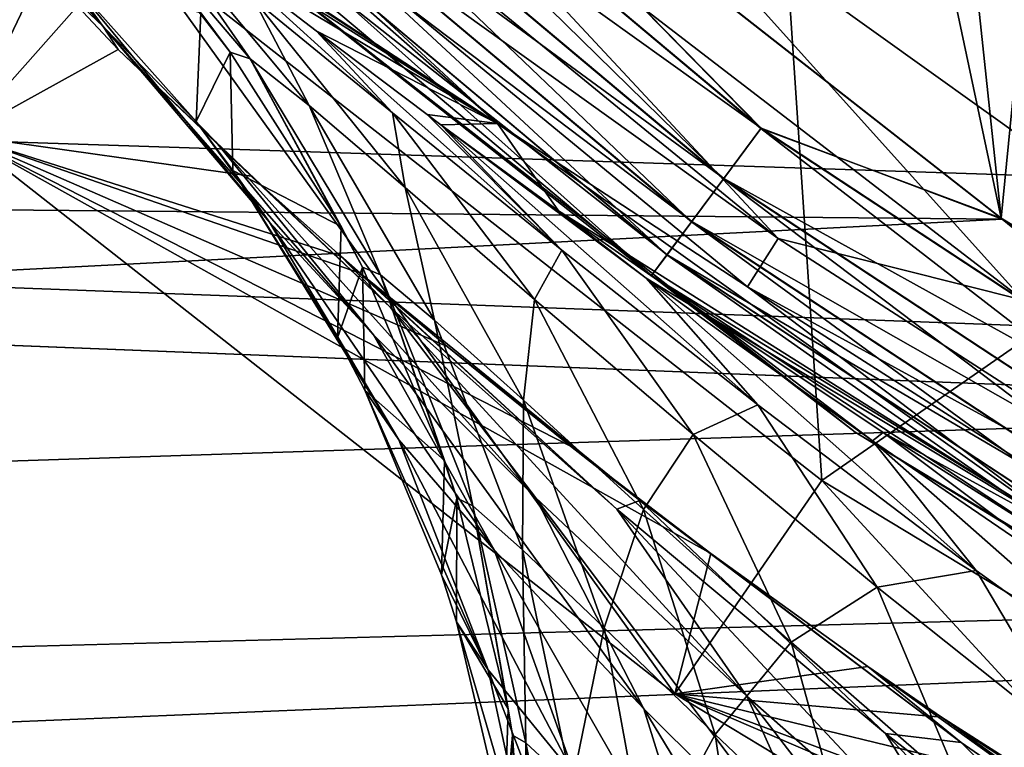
# Model space of a CAD drawing. Header units: millimetres. Extents: x -100 to 100, y -64 to 136.
# Tile 406 of 530: x -9.48 to -7.58, y 55.99 to 57.4. Entities that reach past the tile are written whole.
import ezdxf

# ---------------------------------------------------------------- set-up
doc = ezdxf.new("R2010")
doc.units = ezdxf.units.MM
doc.header["$LTSCALE"] = 159.143519
for name, color, linetype in [('22', 7, 'CONTINUOUS'), ('227', 7, 'CONTINUOUS'), ('228', 7, 'CONTINUOUS'), ('229', 7, 'CONTINUOUS'), ('255', 7, 'CONTINUOUS'), ('270', 7, 'CONTINUOUS'), ('274', 7, 'CONTINUOUS'), ('275', 7, 'CONTINUOUS'), ('375', 7, 'CONTINUOUS'), ('379', 7, 'CONTINUOUS'), ('382', 7, 'CONTINUOUS'), ('384', 7, 'CONTINUOUS'), ('397', 7, 'CONTINUOUS'), ('407', 7, 'CONTINUOUS'), ('412', 7, 'CONTINUOUS'), ('437', 7, 'CONTINUOUS'), ('6', 7, 'CONTINUOUS')]:
    doc.layers.add(name, color=color, linetype=linetype)

msp = doc.modelspace()

# ---------------------------------------------------------------- linework, layer by layer
at = {"layer": '22', "color": 7, "linetype": 'CONTINUOUS', "true_color": 0x8c979c}
for points in [[(-8.5581, 57.1974, -15.1345), (-9.6144, 58.1258, -15.1345), (-9.3536, 57.9342, -15.5048), (-8.5581, 57.1974, -15.1345)], [(-9.2152, 57.9562, -15.8635), (-8.0162, 56.9755, -15.8635), (-9.3536, 57.9342, -15.5048), (-9.2152, 57.9562, -15.8635)], [(-9.2152, 57.9562, -15.8635), (-8.8195, 57.8376, -16.1953), (-8.0162, 56.9755, -15.8635), (-9.2152, 57.9562, -15.8635)], [(-8.5581, 57.1974, -15.1345), (-9.3536, 57.9342, -15.5048), (-8.0751, 56.8824, -15.5048), (-8.5581, 57.1974, -15.1345)], [(-9.3536, 57.9342, -15.5048), (-8.0162, 56.9755, -15.8635), (-8.0751, 56.8824, -15.5048), (-9.3536, 57.9342, -15.5048)], [(-8.8195, 57.8376, -16.1953), (-8.3306, 57.7327, -16.4886), (-7.5425, 56.8569, -16.1953), (-8.8195, 57.8376, -16.1953)], [(-8.8195, 57.8376, -16.1953), (-7.5425, 56.8569, -16.1953), (-8.0162, 56.9755, -15.8635), (-8.8195, 57.8376, -16.1953)], [(-8.3306, 57.7327, -16.4886), (-7.022, 56.7969, -16.4886), (-7.5425, 56.8569, -16.1953), (-8.3306, 57.7327, -16.4886)], [(-7.022, 56.7969, -16.4886), (-8.3306, 57.7327, -16.4886), (-7.7847, 57.667, -16.7331), (-7.022, 56.7969, -16.4886)], [(-6.4939, 56.8107, -16.7331), (-7.022, 56.7969, -16.4886), (-7.7847, 57.667, -16.7331), (-6.4939, 56.8107, -16.7331)], [(-6.4939, 56.8107, -16.7331), (-7.7847, 57.667, -16.7331), (-7.093, 57.5716, -16.9201), (-6.4939, 56.8107, -16.7331)], [(-7.4127, 56.3815, -15.1345), (-8.5581, 57.1974, -15.1345), (-8.0751, 56.8824, -15.5048), (-7.4127, 56.3815, -15.1345)], [(-8.0162, 56.9755, -15.8635), (-6.7137, 56.1372, -15.8635), (-8.0751, 56.8824, -15.5048), (-8.0162, 56.9755, -15.8635)], [(-8.0162, 56.9755, -15.8635), (-7.5425, 56.8569, -16.1953), (-6.7137, 56.1372, -15.8635), (-8.0162, 56.9755, -15.8635)], [(-7.4127, 56.3815, -15.1345), (-8.0751, 56.8824, -15.5048), (-6.6795, 55.9919, -15.5048), (-7.4127, 56.3815, -15.1345)], [(-8.0751, 56.8824, -15.5048), (-6.7137, 56.1372, -15.8635), (-6.6795, 55.9919, -15.5048), (-8.0751, 56.8824, -15.5048)]]:
    msp.add_3dface(points, dxfattribs=at)
at = {"layer": '227', "color": 7, "linetype": 'CONTINUOUS', "true_color": 0x8c979c}
for points in [[(-9.4367, 57.4967, 4.7002), (-9.4792, 57.5686, 3.5512), (-9.3194, 57.3849, 4.7391), (-9.4367, 57.4967, 4.7002)], [(-9.3194, 57.3849, 4.7391), (-9.4792, 57.5686, 3.5512), (-9.3947, 57.4881, 3.5494), (-9.3194, 57.3849, 4.7391)], [(-9.2905, 57.3405, 5.8777), (-9.4367, 57.4967, 4.7002), (-9.3194, 57.3849, 4.7391), (-9.2905, 57.3405, 5.8777)], [(-9.3194, 57.3849, 4.7391), (-9.3947, 57.4881, 3.5494), (-8.9984, 57.0072, 4.6605), (-9.3194, 57.3849, 4.7391)], [(-9.3947, 57.4881, 3.5494), (-9.1399, 57.2014, 3.5428), (-8.9984, 57.0072, 4.6605), (-9.3947, 57.4881, 3.5494)], [(-9.1021, 57.1625, 5.8786), (-9.2905, 57.3405, 5.8777), (-9.3194, 57.3849, 4.7391), (-9.1021, 57.1625, 5.8786)], [(-9.1021, 57.1625, 5.8786), (-9.3194, 57.3849, 4.7391), (-8.7977, 56.7898, 5.7361), (-9.1021, 57.1625, 5.8786)], [(-8.7977, 56.7898, 5.7361), (-9.3194, 57.3849, 4.7391), (-8.9984, 57.0072, 4.6605), (-8.7977, 56.7898, 5.7361)], [(-9.0339, 57.0957, 7.0734), (-9.2905, 57.3405, 5.8777), (-9.1021, 57.1625, 5.8786), (-9.0339, 57.0957, 7.0734)], [(-8.9984, 57.0072, 4.6605), (-9.1399, 57.2014, 3.5428), (-9.0689, 57.1066, 3.5406), (-8.9984, 57.0072, 4.6605)], [(-8.7648, 56.8424, 6.9394), (-9.0339, 57.0957, 7.0734), (-9.1021, 57.1625, 5.8786), (-8.7648, 56.8424, 6.9394)], [(-8.7648, 56.8424, 6.9394), (-9.1021, 57.1625, 5.8786), (-8.4845, 56.4758, 6.7422), (-8.7648, 56.8424, 6.9394)], [(-8.4845, 56.4758, 6.7422), (-9.1021, 57.1625, 5.8786), (-8.7977, 56.7898, 5.7361), (-8.4845, 56.4758, 6.7422)], [(-8.9984, 57.0072, 4.6605), (-9.0689, 57.1066, 3.5406), (-8.7487, 56.5867, 4.5844), (-8.9984, 57.0072, 4.6605)], [(-9.0689, 57.1066, 3.5406), (-8.8667, 56.7839, 3.5332), (-8.7487, 56.5867, 4.5844), (-9.0689, 57.1066, 3.5406)], [(-8.8606, 56.9413, 7.674), (-9.0339, 57.0957, 7.0734), (-8.7648, 56.8424, 6.9394), (-8.8606, 56.9413, 7.674)], [(-8.7977, 56.7898, 5.7361), (-8.9984, 57.0072, 4.6605), (-8.5646, 56.3749, 5.6001), (-8.7977, 56.7898, 5.7361)], [(-8.5646, 56.3749, 5.6001), (-8.9984, 57.0072, 4.6605), (-8.7487, 56.5867, 4.5844), (-8.5646, 56.3749, 5.6001)], [(-8.823, 56.9087, 7.7916), (-8.8606, 56.9413, 7.674), (-8.3278, 56.453, 7.9077), (-8.823, 56.9087, 7.7916)], [(-8.3278, 56.453, 7.9077), (-8.8606, 56.9413, 7.674), (-8.7648, 56.8424, 6.9394), (-8.3278, 56.453, 7.9077)], [(-8.6552, 56.7669, 8.2742), (-8.823, 56.9087, 7.7916), (-8.2829, 56.4701, 8.7746), (-8.6552, 56.7669, 8.2742)], [(-8.2829, 56.4701, 8.7746), (-8.823, 56.9087, 7.7916), (-8.3278, 56.453, 7.9077), (-8.2829, 56.4701, 8.7746)], [(-8.3278, 56.453, 7.9077), (-8.7648, 56.8424, 6.9394), (-8.0766, 56.092, 7.6659), (-8.3278, 56.453, 7.9077)], [(-8.0766, 56.092, 7.6659), (-8.7648, 56.8424, 6.9394), (-8.4845, 56.4758, 6.7422), (-8.0766, 56.092, 7.6659)], [(-8.7487, 56.5867, 4.5844), (-8.8667, 56.7839, 3.5332), (-8.8144, 56.6827, 3.5308), (-8.7487, 56.5867, 4.5844)], [(-8.4845, 56.4758, 6.7422), (-8.7977, 56.7898, 5.7361), (-8.2753, 56.0676, 6.5559), (-8.4845, 56.4758, 6.7422)], [(-8.2753, 56.0676, 6.5559), (-8.7977, 56.7898, 5.7361), (-8.5646, 56.3749, 5.6001), (-8.2753, 56.0676, 6.5559)], [(-8.4171, 56.5747, 8.8703), (-8.6552, 56.7669, 8.2742), (-8.2829, 56.4701, 8.7746), (-8.4171, 56.5747, 8.8703)], [(-8.7487, 56.5867, 4.5844), (-8.8144, 56.6827, 3.5308), (-8.5759, 56.1427, 4.5136), (-8.7487, 56.5867, 4.5844)], [(-8.8144, 56.6827, 3.5308), (-8.6664, 56.3266, 3.5226), (-8.5759, 56.1427, 4.5136), (-8.8144, 56.6827, 3.5308)], [(-8.5646, 56.3749, 5.6001), (-8.7487, 56.5867, 4.5844), (-8.4078, 55.9368, 5.4755), (-8.5646, 56.3749, 5.6001)], [(-8.4078, 55.9368, 5.4755), (-8.7487, 56.5867, 4.5844), (-8.5759, 56.1427, 4.5136), (-8.4078, 55.9368, 5.4755)], [(-8.1461, 56.3677, 9.4584), (-8.4171, 56.5747, 8.8703), (-8.2829, 56.4701, 8.7746), (-8.1461, 56.3677, 9.4584)], [(-8.0766, 56.092, 7.6659), (-8.4845, 56.4758, 6.7422), (-7.8958, 55.6902, 7.4404), (-8.0766, 56.092, 7.6659)], [(-7.8958, 55.6902, 7.4404), (-8.4845, 56.4758, 6.7422), (-8.2753, 56.0676, 6.5559), (-7.8958, 55.6902, 7.4404)], [(-7.8088, 56.0202, 8.7822), (-8.2829, 56.4701, 8.7746), (-8.3278, 56.453, 7.9077), (-7.8088, 56.0202, 8.7822)], [(-8.1461, 56.3677, 9.4584), (-8.2829, 56.4701, 8.7746), (-7.6627, 56.0025, 9.6488), (-8.1461, 56.3677, 9.4584)], [(-7.6627, 56.0025, 9.6488), (-8.2829, 56.4701, 8.7746), (-7.8088, 56.0202, 8.7822), (-7.6627, 56.0025, 9.6488)], [(-7.8088, 56.0202, 8.7822), (-8.3278, 56.453, 7.9077), (-7.5892, 55.6636, 8.5057), (-7.8088, 56.0202, 8.7822)], [(-7.5892, 55.6636, 8.5057), (-8.3278, 56.453, 7.9077), (-8.0766, 56.092, 7.6659), (-7.5892, 55.6636, 8.5057)], [(-8.2753, 56.0676, 6.5559), (-8.5646, 56.3749, 5.6001), (-8.1414, 55.6367, 6.3874), (-8.2753, 56.0676, 6.5559)], [(-8.1414, 55.6367, 6.3874), (-8.5646, 56.3749, 5.6001), (-8.4078, 55.9368, 5.4755), (-8.1414, 55.6367, 6.3874)], [(-7.843, 56.1495, 10.0339), (-8.1461, 56.3677, 9.4584), (-7.6627, 56.0025, 9.6488), (-7.843, 56.1495, 10.0339)], [(-8.5759, 56.1427, 4.5136), (-8.6664, 56.3266, 3.5226), (-8.6369, 56.2355, 3.5205), (-8.5759, 56.1427, 4.5136)], [(-8.4792, 55.6942, 4.4504), (-8.5759, 56.1427, 4.5136), (-8.6369, 56.2355, 3.5205), (-8.4792, 55.6942, 4.4504)], [(-8.4792, 55.6942, 4.4504), (-8.6369, 56.2355, 3.5205), (-8.5448, 55.8421, 3.5115), (-8.4792, 55.6942, 4.4504)], [(-7.701, 56.0517, 10.2797), (-7.843, 56.1495, 10.0339), (-6.9752, 55.5264, 10.4216), (-7.701, 56.0517, 10.2797)], [(-7.843, 56.1495, 10.0339), (-7.6627, 56.0025, 9.6488), (-6.9752, 55.5264, 10.4216), (-7.843, 56.1495, 10.0339)], [(-8.4792, 55.6942, 4.4504), (-8.3261, 55.4944, 5.366), (-8.5759, 56.1427, 4.5136), (-8.4792, 55.6942, 4.4504)], [(-8.3261, 55.4944, 5.366), (-8.4078, 55.9368, 5.4755), (-8.5759, 56.1427, 4.5136), (-8.3261, 55.4944, 5.366)], [(-7.5892, 55.6636, 8.5057), (-8.0766, 56.092, 7.6659), (-7.4388, 55.2666, 8.2511), (-7.5892, 55.6636, 8.5057)], [(-7.4388, 55.2666, 8.2511), (-8.0766, 56.092, 7.6659), (-7.8958, 55.6902, 7.4404), (-7.4388, 55.2666, 8.2511)], [(-7.8958, 55.6902, 7.4404), (-8.2753, 56.0676, 6.5559), (-7.7885, 55.266, 7.2391), (-7.8958, 55.6902, 7.4404)], [(-7.7885, 55.266, 7.2391), (-8.2753, 56.0676, 6.5559), (-8.1414, 55.6367, 6.3874), (-7.7885, 55.266, 7.2391)], [(-7.511, 55.9252, 10.5885), (-7.701, 56.0517, 10.2797), (-6.988, 55.597, 11.014), (-7.511, 55.9252, 10.5885)], [(-7.701, 56.0517, 10.2797), (-6.9752, 55.5264, 10.4216), (-6.988, 55.597, 11.014), (-7.701, 56.0517, 10.2797)], [(-7.2208, 55.5653, 9.566), (-7.6627, 56.0025, 9.6488), (-7.8088, 56.0202, 8.7822), (-7.2208, 55.5653, 9.566)], [(-7.2208, 55.5653, 9.566), (-7.8088, 56.0202, 8.7822), (-7.0337, 55.2112, 9.2635), (-7.2208, 55.5653, 9.566)], [(-7.0337, 55.2112, 9.2635), (-7.8088, 56.0202, 8.7822), (-7.5892, 55.6636, 8.5057), (-7.0337, 55.2112, 9.2635)], [(-6.9752, 55.5264, 10.4216), (-7.6627, 56.0025, 9.6488), (-7.2208, 55.5653, 9.566), (-6.9752, 55.5264, 10.4216)]]:
    msp.add_3dface(points, dxfattribs=at)
at = {"layer": '228', "color": 7, "linetype": 'CONTINUOUS', "true_color": 0x8c979c}
for points in [[(-9.1399, 57.2014, 3.5428), (-9.3947, 57.4881, 3.5494), (-9.1312, 57.4111, -6.4574), (-9.1399, 57.2014, 3.5428)], [(-9.0741, 57.3356, -6.4591), (-9.1399, 57.2014, 3.5428), (-9.1312, 57.4111, -6.4574), (-9.0741, 57.3356, -6.4591)], [(-9.0689, 57.1066, 3.5406), (-9.1399, 57.2014, 3.5428), (-9.0741, 57.3356, -6.4591), (-9.0689, 57.1066, 3.5406)], [(-8.8602, 56.9986, -6.467), (-9.0689, 57.1066, 3.5406), (-9.0741, 57.3356, -6.4591), (-8.8602, 56.9986, -6.467)], [(-8.8667, 56.7839, 3.5332), (-9.0689, 57.1066, 3.5406), (-8.8602, 56.9986, -6.467), (-8.8667, 56.7839, 3.5332)], [(-8.8189, 56.92, -6.4688), (-8.8667, 56.7839, 3.5332), (-8.8602, 56.9986, -6.467), (-8.8189, 56.92, -6.4688)], [(-8.8144, 56.6827, 3.5308), (-8.8667, 56.7839, 3.5332), (-8.8189, 56.92, -6.4688), (-8.8144, 56.6827, 3.5308)], [(-8.6604, 56.5468, -6.4775), (-8.8144, 56.6827, 3.5308), (-8.8189, 56.92, -6.4688), (-8.6604, 56.5468, -6.4775)], [(-8.6664, 56.3266, 3.5226), (-8.8144, 56.6827, 3.5308), (-8.6604, 56.5468, -6.4775), (-8.6664, 56.3266, 3.5226)], [(-8.6363, 56.4743, -6.4791), (-8.6664, 56.3266, 3.5226), (-8.6604, 56.5468, -6.4775), (-8.6363, 56.4743, -6.4791)], [(-8.6369, 56.2355, 3.5205), (-8.6664, 56.3266, 3.5226), (-8.6363, 56.4743, -6.4791), (-8.6369, 56.2355, 3.5205)], [(-8.5375, 56.068, -6.4886), (-8.6369, 56.2355, 3.5205), (-8.6363, 56.4743, -6.4791), (-8.5375, 56.068, -6.4886)], [(-8.5448, 55.8421, 3.5115), (-8.6369, 56.2355, 3.5205), (-8.5375, 56.068, -6.4886), (-8.5448, 55.8421, 3.5115)], [(-8.5292, 56.0167, -6.4898), (-8.5448, 55.8421, 3.5115), (-8.5375, 56.068, -6.4886), (-8.5292, 56.0167, -6.4898)], [(-8.5358, 55.7838, 3.5101), (-8.5448, 55.8421, 3.5115), (-8.5292, 56.0167, -6.4898), (-8.5358, 55.7838, 3.5101)], [(-8.5, 55.576, -6.5), (-8.5358, 55.7838, 3.5101), (-8.5292, 56.0167, -6.4898), (-8.5, 55.576, -6.5)]]:
    msp.add_3dface(points, dxfattribs=at)
at = {"layer": '229', "color": 7, "linetype": 'CONTINUOUS', "true_color": 0x8c979c}
for points in [[(-9.0741, 57.3356, -6.4591), (-9.1312, 57.4111, -6.4574), (-9.3511, 57.6929, -7.3593), (-9.0741, 57.3356, -6.4591)], [(-9.0354, 57.3226, -7.3151), (-9.0741, 57.3356, -6.4591), (-9.3511, 57.6929, -7.3593), (-9.0354, 57.3226, -7.3151)], [(-9.2288, 57.6006, -8.2508), (-9.0354, 57.3226, -7.3151), (-9.3511, 57.6929, -7.3593), (-9.2288, 57.6006, -8.2508)], [(-8.9219, 57.2325, -8.1558), (-9.0354, 57.3226, -7.3151), (-9.2288, 57.6006, -8.2508), (-8.9219, 57.2325, -8.1558)], [(-9.0291, 57.4383, -9.1073), (-8.9219, 57.2325, -8.1558), (-9.2288, 57.6006, -8.2508), (-9.0291, 57.4383, -9.1073)], [(-9.0832, 57.511, -9.6471), (-8.9079, 57.3763, -10.3037), (-8.7611, 57.2183, -9.9166), (-9.0832, 57.511, -9.6471)], [(-9.0832, 57.511, -9.6471), (-8.7611, 57.2183, -9.9166), (-9.0291, 57.4383, -9.1073), (-9.0832, 57.511, -9.6471)], [(-8.7362, 57.0738, -8.9656), (-8.9219, 57.2325, -8.1558), (-9.0291, 57.4383, -9.1073), (-8.7362, 57.0738, -8.9656)], [(-8.7611, 57.2183, -9.9166), (-8.7362, 57.0738, -8.9656), (-9.0291, 57.4383, -9.1073), (-8.7611, 57.2183, -9.9166)], [(-8.9079, 57.3763, -10.3037), (-8.6938, 57.2149, -10.9643), (-8.4337, 56.9529, -10.6717), (-8.9079, 57.3763, -10.3037)], [(-8.9079, 57.3763, -10.3037), (-8.4337, 56.9529, -10.6717), (-8.7611, 57.2183, -9.9166), (-8.9079, 57.3763, -10.3037)], [(-8.8602, 56.9986, -6.467), (-9.0741, 57.3356, -6.4591), (-9.0354, 57.3226, -7.3151), (-8.8602, 56.9986, -6.467)], [(-8.8189, 56.92, -6.4688), (-8.8602, 56.9986, -6.467), (-9.0354, 57.3226, -7.3151), (-8.8189, 56.92, -6.4688)], [(-8.7842, 56.9056, -7.2737), (-8.8189, 56.92, -6.4688), (-9.0354, 57.3226, -7.3151), (-8.7842, 56.9056, -7.2737)], [(-8.9219, 57.2325, -8.1558), (-8.7842, 56.9056, -7.2737), (-9.0354, 57.3226, -7.3151), (-8.9219, 57.2325, -8.1558)], [(-8.6794, 56.8181, -8.0656), (-8.7842, 56.9056, -7.2737), (-8.9219, 57.2325, -8.1558), (-8.6794, 56.8181, -8.0656)], [(-8.7362, 57.0738, -8.9656), (-8.6794, 56.8181, -8.0656), (-8.9219, 57.2325, -8.1558), (-8.7362, 57.0738, -8.9656)], [(-8.4863, 56.858, -9.7335), (-8.7362, 57.0738, -8.9656), (-8.7611, 57.2183, -9.9166), (-8.4863, 56.858, -9.7335)], [(-8.4337, 56.9529, -10.6717), (-8.4863, 56.858, -9.7335), (-8.7611, 57.2183, -9.9166), (-8.4337, 56.9529, -10.6717)], [(-8.6938, 57.2149, -10.9643), (-8.6674, 57.1952, -11.0383), (-8.4337, 56.9529, -10.6717), (-8.6938, 57.2149, -10.9643)], [(-8.6674, 57.1952, -11.0383), (-8.44, 57.0292, -11.624), (-8.271, 56.8991, -11.7374), (-8.6674, 57.1952, -11.0383)], [(-8.6674, 57.1952, -11.0383), (-8.0553, 56.6546, -11.3713), (-8.4337, 56.9529, -10.6717), (-8.6674, 57.1952, -11.0383)], [(-8.0553, 56.6546, -11.3713), (-8.6674, 57.1952, -11.0383), (-8.271, 56.8991, -11.7374), (-8.0553, 56.6546, -11.3713)], [(-8.5079, 56.6634, -8.8308), (-8.6794, 56.8181, -8.0656), (-8.7362, 57.0738, -8.9656), (-8.5079, 56.6634, -8.8308)], [(-8.4863, 56.858, -9.7335), (-8.5079, 56.6634, -8.8308), (-8.7362, 57.0738, -8.9656), (-8.4863, 56.858, -9.7335)], [(-8.44, 57.0292, -11.624), (-8.1462, 56.8231, -12.2771), (-8.271, 56.8991, -11.7374), (-8.44, 57.0292, -11.624)], [(-8.1801, 56.597, -10.4531), (-8.4863, 56.858, -9.7335), (-8.4337, 56.9529, -10.6717), (-8.1801, 56.597, -10.4531)], [(-8.0553, 56.6546, -11.3713), (-8.1801, 56.597, -10.4531), (-8.4337, 56.9529, -10.6717), (-8.0553, 56.6546, -11.3713)], [(-8.6604, 56.5468, -6.4775), (-8.8189, 56.92, -6.4688), (-8.7842, 56.9056, -7.2737), (-8.6604, 56.5468, -6.4775)], [(-8.6363, 56.4743, -6.4791), (-8.6604, 56.5468, -6.4775), (-8.7842, 56.9056, -7.2737), (-8.6363, 56.4743, -6.4791)], [(-8.6059, 56.4593, -7.2367), (-8.6363, 56.4743, -6.4791), (-8.7842, 56.9056, -7.2737), (-8.6059, 56.4593, -7.2367)], [(-8.6794, 56.8181, -8.0656), (-8.6059, 56.4593, -7.2367), (-8.7842, 56.9056, -7.2737), (-8.6794, 56.8181, -8.0656)], [(-8.1462, 56.8231, -12.2771), (-7.8337, 56.5852, -12.3787), (-8.271, 56.8991, -11.7374), (-8.1462, 56.8231, -12.2771)], [(-7.6336, 56.335, -12.0153), (-8.0553, 56.6546, -11.3713), (-8.271, 56.8991, -11.7374), (-7.6336, 56.335, -12.0153)], [(-7.8337, 56.5852, -12.3787), (-7.6336, 56.335, -12.0153), (-8.271, 56.8991, -11.7374), (-7.8337, 56.5852, -12.3787)], [(-8.2763, 56.4525, -9.56), (-8.5079, 56.6634, -8.8308), (-8.4863, 56.858, -9.7335), (-8.2763, 56.4525, -9.56)], [(-8.1801, 56.597, -10.4531), (-8.2763, 56.4525, -9.56), (-8.4863, 56.858, -9.7335), (-8.1801, 56.597, -10.4531)], [(-8.5096, 56.3744, -7.9835), (-8.6059, 56.4593, -7.2367), (-8.6794, 56.8181, -8.0656), (-8.5096, 56.3744, -7.9835)], [(-8.5079, 56.6634, -8.8308), (-8.5096, 56.3744, -7.9835), (-8.6794, 56.8181, -8.0656), (-8.5079, 56.6634, -8.8308)], [(-8.1462, 56.8231, -12.2771), (-7.8135, 56.6013, -12.9156), (-7.8337, 56.5852, -12.3787), (-8.1462, 56.8231, -12.2771)], [(-8.3518, 56.2241, -8.7081), (-8.5096, 56.3744, -7.9835), (-8.5079, 56.6634, -8.8308), (-8.3518, 56.2241, -8.7081)], [(-8.2763, 56.4525, -9.56), (-8.3518, 56.2241, -8.7081), (-8.5079, 56.6634, -8.8308), (-8.2763, 56.4525, -9.56)], [(-7.8249, 56.3024, -11.123), (-8.1801, 56.597, -10.4531), (-8.0553, 56.6546, -11.3713), (-7.8249, 56.3024, -11.123)], [(-7.6336, 56.335, -12.0153), (-7.8249, 56.3024, -11.123), (-8.0553, 56.6546, -11.3713), (-7.6336, 56.335, -12.0153)], [(-7.8135, 56.6013, -12.9156), (-7.3601, 56.2613, -12.9656), (-7.8337, 56.5852, -12.3787), (-7.8135, 56.6013, -12.9156)], [(-7.8135, 56.6013, -12.9156), (-7.5431, 56.4299, -13.3743), (-7.3601, 56.2613, -12.9656), (-7.8135, 56.6013, -12.9156)], [(-7.9911, 56.1962, -10.2473), (-8.2763, 56.4525, -9.56), (-8.1801, 56.597, -10.4531), (-7.9911, 56.1962, -10.2473)], [(-7.8249, 56.3024, -11.123), (-7.9911, 56.1962, -10.2473), (-8.1801, 56.597, -10.4531), (-7.8249, 56.3024, -11.123)], [(-7.1732, 56.0027, -12.6055), (-7.6336, 56.335, -12.0153), (-7.8337, 56.5852, -12.3787), (-7.1732, 56.0027, -12.6055)], [(-7.3601, 56.2613, -12.9656), (-7.1732, 56.0027, -12.6055), (-7.8337, 56.5852, -12.3787), (-7.3601, 56.2613, -12.9656)], [(-8.5375, 56.068, -6.4886), (-8.6363, 56.4743, -6.4791), (-8.6059, 56.4593, -7.2367), (-8.5375, 56.068, -6.4886)], [(-8.5292, 56.0167, -6.4898), (-8.5375, 56.068, -6.4886), (-8.6059, 56.4593, -7.2367), (-8.5292, 56.0167, -6.4898)], [(-8.5031, 56.002, -7.2052), (-8.5292, 56.0167, -6.4898), (-8.6059, 56.4593, -7.2367), (-8.5031, 56.002, -7.2052)], [(-8.5096, 56.3744, -7.9835), (-8.5031, 56.002, -7.2052), (-8.6059, 56.4593, -7.2367), (-8.5096, 56.3744, -7.9835)], [(-8.1378, 56.0182, -9.4027), (-8.3518, 56.2241, -8.7081), (-8.2763, 56.4525, -9.56), (-8.1378, 56.0182, -9.4027)], [(-7.9911, 56.1962, -10.2473), (-8.1378, 56.0182, -9.4027), (-8.2763, 56.4525, -9.56), (-7.9911, 56.1962, -10.2473)], [(-8.4148, 55.9198, -7.9121), (-8.5031, 56.002, -7.2052), (-8.5096, 56.3744, -7.9835), (-8.4148, 55.9198, -7.9121)], [(-8.3518, 56.2241, -8.7081), (-8.4148, 55.9198, -7.9121), (-8.5096, 56.3744, -7.9835), (-8.3518, 56.2241, -8.7081)], [(-7.4273, 55.9857, -11.7428), (-7.8249, 56.3024, -11.123), (-7.6336, 56.335, -12.0153), (-7.4273, 55.9857, -11.7428)], [(-7.1732, 56.0027, -12.6055), (-7.4273, 55.9857, -11.7428), (-7.6336, 56.335, -12.0153), (-7.1732, 56.0027, -12.6055)], [(-7.6585, 55.9059, -10.8911), (-7.9911, 56.1962, -10.2473), (-7.8249, 56.3024, -11.123), (-7.6585, 55.9059, -10.8911)], [(-7.4273, 55.9857, -11.7428), (-7.6585, 55.9059, -10.8911), (-7.8249, 56.3024, -11.123), (-7.4273, 55.9857, -11.7428)], [(-8.2698, 55.774, -8.6015), (-8.4148, 55.9198, -7.9121), (-8.3518, 56.2241, -8.7081), (-8.2698, 55.774, -8.6015)], [(-8.1378, 56.0182, -9.4027), (-8.2698, 55.774, -8.6015), (-8.3518, 56.2241, -8.7081), (-8.1378, 56.0182, -9.4027)], [(-7.8727, 55.7671, -10.062), (-8.1378, 56.0182, -9.4027), (-7.9911, 56.1962, -10.2473), (-7.8727, 55.7671, -10.062)], [(-7.6585, 55.9059, -10.8911), (-7.8727, 55.7671, -10.062), (-7.9911, 56.1962, -10.2473), (-7.6585, 55.9059, -10.8911)], [(-8.5, 55.576, -6.5), (-8.5292, 56.0167, -6.4898), (-8.5031, 56.002, -7.2052), (-8.5, 55.576, -6.5)], [(-8.0721, 55.5734, -9.2666), (-8.2698, 55.774, -8.6015), (-8.1378, 56.0182, -9.4027), (-8.0721, 55.5734, -9.2666)], [(-7.8727, 55.7671, -10.062), (-8.0721, 55.5734, -9.2666), (-8.1378, 56.0182, -9.4027), (-7.8727, 55.7671, -10.062)], [(-8.4017, 55.4943, -7.7888), (-8.4763, 55.5658, -7.1341), (-8.5031, 56.002, -7.2052), (-8.4017, 55.4943, -7.7888)], [(-8.4148, 55.9198, -7.9121), (-8.4017, 55.4943, -7.7888), (-8.5031, 56.002, -7.2052), (-8.4148, 55.9198, -7.9121)], [(-8.4763, 55.5658, -7.1341), (-8.5, 55.576, -6.5), (-8.5031, 56.002, -7.2052), (-8.4763, 55.5658, -7.1341)]]:
    msp.add_3dface(points, dxfattribs=at)
at = {"layer": '255', "linetype": 'CONTINUOUS'}
for points in [[(-9.2597, 57.5486, 25.7), (-7.9319, 56.5084, 25.7), (-8.0253, 57.9003, 25.7), (-9.2597, 57.5486, 25.7)], [(-8.0253, 57.9003, 25.7), (-7.9319, 56.5084, 25.7), (-6.9925, 57.1596, 25.7), (-8.0253, 57.9003, 25.7)], [(-7.9319, 56.5084, 25.7), (-6.4889, 55.6361, 25.7), (-6.9925, 57.1596, 25.7), (-7.9319, 56.5084, 25.7)]]:
    msp.add_3dface(points, dxfattribs=at)
at = {"layer": '270', "linetype": 'CONTINUOUS'}
for points in [[(-9.5911, 57.1744, 24.8415), (-9.2597, 57.5486, 25.7), (-10.4514, 58.7403, 25.7), (-9.5911, 57.1744, 24.8415)], [(-9.5911, 57.1744, 24.8415), (-8.2158, 56.0969, 24.8415), (-9.2597, 57.5486, 25.7), (-9.5911, 57.1744, 24.8415)], [(-8.2158, 56.0969, 24.8415), (-7.9319, 56.5084, 25.7), (-9.2597, 57.5486, 25.7), (-8.2158, 56.0969, 24.8415)], [(-8.2158, 56.0969, 24.8415), (-6.7213, 55.1934, 24.8415), (-7.9319, 56.5084, 25.7), (-8.2158, 56.0969, 24.8415)], [(-6.7213, 55.1934, 24.8415), (-6.4889, 55.6361, 25.7), (-7.9319, 56.5084, 25.7), (-6.7213, 55.1934, 24.8415)]]:
    msp.add_3dface(points, dxfattribs=at)
at = {"layer": '274', "color": 7, "linetype": 'CONTINUOUS', "true_color": 0xffe664}
for points in [[(-8.0253, 57.9003, 25.7), (-6.9925, 57.1596, 25.7), (-8.0253, 57.9003, 28.2), (-8.0253, 57.9003, 25.7)], [(-8.0253, 57.9003, 28.2), (-6.9925, 57.1596, 25.7), (-6.9925, 57.1596, 28.2), (-8.0253, 57.9003, 28.2)]]:
    msp.add_3dface(points, dxfattribs=at)
at = {"layer": '275', "color": 7, "linetype": 'CONTINUOUS', "true_color": 0xffe664}
for points in [[(-8.0253, 57.9003, 28.2), (-6.9925, 57.1596, 28.2), (-7.8542, 61.9733, 28.2), (-8.0253, 57.9003, 28.2)], [(-7.8542, 61.9733, 28.2), (-6.9925, 57.1596, 28.2), (-7.0004, 60.9997, 28.2), (-7.8542, 61.9733, 28.2)]]:
    msp.add_3dface(points, dxfattribs=at)
at = {"layer": '375', "color": 7, "linetype": 'CONTINUOUS', "true_color": 0x323232}
for points in [[(-8.855, 58.0094, 47.7), (-7.5857, 57.0146, 47.7), (-8.8354, 62.9034, 47.7), (-8.855, 58.0094, 47.7)], [(-8.8354, 62.9034, 47.7), (-7.5857, 57.0146, 47.7), (-8.0942, 61.7933, 47.7), (-8.8354, 62.9034, 47.7)], [(-8.0942, 61.7933, 47.7), (-7.5857, 57.0146, 47.7), (-7.2145, 60.7895, 47.7), (-8.0942, 61.7933, 47.7)], [(-7.5857, 57.0146, 47.7), (-6.2059, 56.1801, 47.7), (-7.2145, 60.7895, 47.7), (-7.5857, 57.0146, 47.7)]]:
    msp.add_3dface(points, dxfattribs=at)
at = {"layer": '379', "color": 7, "linetype": 'CONTINUOUS', "true_color": 0x323232}
for points in [[(-7.8677, 56.6017, 47.2), (-9.1842, 57.6331, 47.2), (-7.8677, 56.6017, 46.2), (-7.8677, 56.6017, 47.2)], [(-7.8677, 56.6017, 46.2), (-9.1842, 57.6331, 47.2), (-9.1842, 57.6331, 46.2), (-7.8677, 56.6017, 46.2)], [(-6.4364, 55.7364, 47.2), (-7.8677, 56.6017, 47.2), (-6.4364, 55.7364, 46.2), (-6.4364, 55.7364, 47.2)], [(-6.4364, 55.7364, 46.2), (-7.8677, 56.6017, 47.2), (-7.8677, 56.6017, 46.2), (-6.4364, 55.7364, 46.2)]]:
    msp.add_3dface(points, dxfattribs=at)
at = {"layer": '382', "color": 7, "linetype": 'CONTINUOUS', "true_color": 0x323232}
for points in [[(-8.1214, 57.091, 47.6329), (-9.2501, 58.1954, 47.683), (-9.333, 58.1076, 47.6329), (-8.1214, 57.091, 47.6329)], [(-8.0493, 57.1879, 47.683), (-8.855, 58.0094, 47.7), (-9.2501, 58.1954, 47.683), (-8.0493, 57.1879, 47.683)], [(-8.0493, 57.1879, 47.683), (-9.2501, 58.1954, 47.683), (-8.1214, 57.091, 47.6329), (-8.0493, 57.1879, 47.683)], [(-8.1833, 57.0079, 47.5534), (-9.333, 58.1076, 47.6329), (-9.4041, 58.0323, 47.5534), (-8.1833, 57.0079, 47.5534)], [(-8.1214, 57.091, 47.6329), (-9.333, 58.1076, 47.6329), (-8.1833, 57.0079, 47.5534), (-8.1214, 57.091, 47.6329)], [(-8.2308, 56.9442, 47.4497), (-9.4041, 58.0323, 47.5534), (-9.4586, 57.9745, 47.4497), (-8.2308, 56.9442, 47.4497)], [(-8.1833, 57.0079, 47.5534), (-9.4041, 58.0323, 47.5534), (-8.2308, 56.9442, 47.4497), (-8.1833, 57.0079, 47.5534)], [(-7.5857, 57.0146, 47.7), (-8.855, 58.0094, 47.7), (-8.0493, 57.1879, 47.683), (-7.5857, 57.0146, 47.7)], [(-8.2606, 56.9042, 47.3289), (-9.4586, 57.9745, 47.4497), (-9.4928, 57.9382, 47.3289), (-8.2606, 56.9042, 47.3289)], [(-8.2308, 56.9442, 47.4497), (-9.4586, 57.9745, 47.4497), (-8.2606, 56.9042, 47.3289), (-8.2308, 56.9442, 47.4497)], [(-9.1842, 57.6331, 47.2), (-8.2606, 56.9042, 47.3289), (-9.4928, 57.9382, 47.3289), (-9.1842, 57.6331, 47.2)], [(-9.1842, 57.6331, 47.2), (-7.8677, 56.6017, 47.2), (-8.2606, 56.9042, 47.3289), (-9.1842, 57.6331, 47.2)], [(-6.8001, 56.222, 47.6329), (-8.0493, 57.1879, 47.683), (-8.1214, 57.091, 47.6329), (-6.8001, 56.222, 47.6329)], [(-6.7397, 56.3265, 47.683), (-7.5857, 57.0146, 47.7), (-8.0493, 57.1879, 47.683), (-6.7397, 56.3265, 47.683)], [(-6.7397, 56.3265, 47.683), (-8.0493, 57.1879, 47.683), (-6.8001, 56.222, 47.6329), (-6.7397, 56.3265, 47.683)], [(-6.8519, 56.1322, 47.5534), (-8.1214, 57.091, 47.6329), (-8.1833, 57.0079, 47.5534), (-6.8519, 56.1322, 47.5534)], [(-6.8001, 56.222, 47.6329), (-8.1214, 57.091, 47.6329), (-6.8519, 56.1322, 47.5534), (-6.8001, 56.222, 47.6329)], [(-6.8916, 56.0634, 47.4497), (-8.1833, 57.0079, 47.5534), (-8.2308, 56.9442, 47.4497), (-6.8916, 56.0634, 47.4497)], [(-6.8519, 56.1322, 47.5534), (-8.1833, 57.0079, 47.5534), (-6.8916, 56.0634, 47.4497), (-6.8519, 56.1322, 47.5534)], [(-6.2059, 56.1801, 47.7), (-7.5857, 57.0146, 47.7), (-6.7397, 56.3265, 47.683), (-6.2059, 56.1801, 47.7)], [(-6.9165, 56.0202, 47.3289), (-8.2308, 56.9442, 47.4497), (-8.2606, 56.9042, 47.3289), (-6.9165, 56.0202, 47.3289)], [(-6.8916, 56.0634, 47.4497), (-8.2308, 56.9442, 47.4497), (-6.9165, 56.0202, 47.3289), (-6.8916, 56.0634, 47.4497)], [(-7.8677, 56.6017, 47.2), (-6.9165, 56.0202, 47.3289), (-8.2606, 56.9042, 47.3289), (-7.8677, 56.6017, 47.2)], [(-7.8677, 56.6017, 47.2), (-6.4364, 55.7364, 47.2), (-6.9165, 56.0202, 47.3289), (-7.8677, 56.6017, 47.2)]]:
    msp.add_3dface(points, dxfattribs=at)
at = {"layer": '384', "color": 7, "linetype": 'CONTINUOUS', "true_color": 0x323232}
for points in [[(-9.2498, 58.1958, 45.7169), (-8.049, 57.1883, 45.7169), (-9.3327, 58.108, 45.7668), (-9.2498, 58.1958, 45.7169)], [(-9.2498, 58.1958, 45.7169), (-8.8527, 58.0074, 45.7), (-8.049, 57.1883, 45.7169), (-9.2498, 58.1958, 45.7169)], [(-8.1212, 57.0914, 45.7668), (-9.4038, 58.0325, 45.8463), (-9.3327, 58.108, 45.7668), (-8.1212, 57.0914, 45.7668)], [(-8.049, 57.1883, 45.7169), (-8.1212, 57.0914, 45.7668), (-9.3327, 58.108, 45.7668), (-8.049, 57.1883, 45.7169)], [(-8.1831, 57.0082, 45.8463), (-9.4584, 57.9746, 45.9499), (-9.4038, 58.0325, 45.8463), (-8.1831, 57.0082, 45.8463)], [(-8.1831, 57.0082, 45.8463), (-9.4038, 58.0325, 45.8463), (-8.1212, 57.0914, 45.7668), (-8.1831, 57.0082, 45.8463)], [(-8.8527, 58.0074, 45.7), (-7.5837, 57.0132, 45.7), (-8.049, 57.1883, 45.7169), (-8.8527, 58.0074, 45.7)], [(-8.2306, 56.9444, 45.9499), (-9.4928, 57.9383, 46.0706), (-9.4584, 57.9746, 45.9499), (-8.2306, 56.9444, 45.9499)], [(-8.2306, 56.9444, 45.9499), (-9.4584, 57.9746, 45.9499), (-8.1831, 57.0082, 45.8463), (-8.2306, 56.9444, 45.9499)], [(-8.2605, 56.9043, 46.0706), (-9.1842, 57.6331, 46.2), (-9.4928, 57.9383, 46.0706), (-8.2605, 56.9043, 46.0706)], [(-8.2605, 56.9043, 46.0706), (-9.4928, 57.9383, 46.0706), (-8.2306, 56.9444, 45.9499), (-8.2605, 56.9043, 46.0706)], [(-7.8677, 56.6017, 46.2), (-9.1842, 57.6331, 46.2), (-8.2605, 56.9043, 46.0706), (-7.8677, 56.6017, 46.2)], [(-8.049, 57.1883, 45.7169), (-6.7395, 56.3269, 45.7169), (-8.1212, 57.0914, 45.7668), (-8.049, 57.1883, 45.7169)], [(-8.049, 57.1883, 45.7169), (-7.5837, 57.0132, 45.7), (-6.7395, 56.3269, 45.7169), (-8.049, 57.1883, 45.7169)], [(-6.7998, 56.2223, 45.7668), (-8.1831, 57.0082, 45.8463), (-8.1212, 57.0914, 45.7668), (-6.7998, 56.2223, 45.7668)], [(-6.7395, 56.3269, 45.7169), (-6.7998, 56.2223, 45.7668), (-8.1212, 57.0914, 45.7668), (-6.7395, 56.3269, 45.7169)], [(-6.8517, 56.1325, 45.8463), (-8.2306, 56.9444, 45.9499), (-8.1831, 57.0082, 45.8463), (-6.8517, 56.1325, 45.8463)], [(-6.8517, 56.1325, 45.8463), (-8.1831, 57.0082, 45.8463), (-6.7998, 56.2223, 45.7668), (-6.8517, 56.1325, 45.8463)], [(-7.5837, 57.0132, 45.7), (-6.204, 56.1792, 45.7), (-6.7395, 56.3269, 45.7169), (-7.5837, 57.0132, 45.7)], [(-6.8915, 56.0636, 45.9499), (-8.2605, 56.9043, 46.0706), (-8.2306, 56.9444, 45.9499), (-6.8915, 56.0636, 45.9499)], [(-6.8915, 56.0636, 45.9499), (-8.2306, 56.9444, 45.9499), (-6.8517, 56.1325, 45.8463), (-6.8915, 56.0636, 45.9499)], [(-6.9165, 56.0203, 46.0706), (-7.8677, 56.6017, 46.2), (-8.2605, 56.9043, 46.0706), (-6.9165, 56.0203, 46.0706)], [(-6.9165, 56.0203, 46.0706), (-8.2605, 56.9043, 46.0706), (-6.8915, 56.0636, 45.9499), (-6.9165, 56.0203, 46.0706)], [(-6.4364, 55.7364, 46.2), (-7.8677, 56.6017, 46.2), (-6.9165, 56.0203, 46.0706), (-6.4364, 55.7364, 46.2)]]:
    msp.add_3dface(points, dxfattribs=at)
at = {"layer": '397', "color": 7, "linetype": 'CONTINUOUS', "true_color": 0xaaaaaa}
for points in [[(-7.5837, 57.0132, 45.7), (-8.8527, 58.0074, 45.7), (-96.5191, 57.8243, 45.7), (-7.5837, 57.0132, 45.7)], [(-97.6021, 52.3779, 45.7), (-7.5837, 57.0132, 45.7), (-96.5191, 57.8243, 45.7), (-97.6021, 52.3779, 45.7)], [(-6.204, 56.1792, 45.7), (-7.5837, 57.0132, 45.7), (-97.6021, 52.3779, 45.7), (-6.204, 56.1792, 45.7)], [(-4.734, 55.5175, 45.7), (-6.204, 56.1792, 45.7), (-97.6021, 52.3779, 45.7), (-4.734, 55.5175, 45.7)]]:
    msp.add_3dface(points, dxfattribs=at)
at = {"layer": '407', "color": 7, "linetype": 'CONTINUOUS'}
for points in [[(-95.0555, 57.4958, 36.7), (96.1224, 52.132, 36.7), (-96.1224, 52.132, 36.7), (-95.0555, 57.4958, 36.7)], [(95.0555, 57.4958, 36.7), (96.1224, 52.132, 36.7), (-95.0555, 57.4958, 36.7), (95.0555, 57.4958, 36.7)]]:
    msp.add_3dface(points, dxfattribs=at)
at = {"layer": '412', "linetype": 'CONTINUOUS'}
for points in [[(68.6524, 59.1044, 36.7427), (0, 58.65, 36.7427), (-70.0296, 54.5644, 36.7427), (68.6524, 59.1044, 36.7427)], [(-2.42, 58.9686, 36.7427), (-68.6524, 59.1044, 36.7427), (-70.0296, 54.5644, 36.7427), (-2.42, 58.9686, 36.7427)], [(70.0296, 54.5644, 36.7427), (68.6524, 59.1044, 36.7427), (-70.0296, 54.5644, 36.7427), (70.0296, 54.5644, 36.7427)], [(-1.2204, 58.73, 36.7427), (-2.42, 58.9686, 36.7427), (-70.0296, 54.5644, 36.7427), (-1.2204, 58.73, 36.7427)], [(0, 58.65, 36.7427), (-1.2204, 58.73, 36.7427), (-70.0296, 54.5644, 36.7427), (0, 58.65, 36.7427)]]:
    msp.add_3dface(points, dxfattribs=at)
at = {"layer": '437', "color": 7, "linetype": 'CONTINUOUS', "true_color": 0xaaaaaa}
for points in [[(-0.7284, 56.4229, 44.7), (-70.0296, 54.5644, 44.7), (-68.6524, 59.1044, 44.7), (-0.7284, 56.4229, 44.7)], [(-4.9391, 57.504, 44.7), (-3.5846, 56.9677, 44.7), (-68.6524, 59.1044, 44.7), (-4.9391, 57.504, 44.7)], [(-3.5846, 56.9677, 44.7), (-2.1736, 56.6055, 44.7), (-68.6524, 59.1044, 44.7), (-3.5846, 56.9677, 44.7)], [(-2.1736, 56.6055, 44.7), (-0.7284, 56.4229, 44.7), (-68.6524, 59.1044, 44.7), (-2.1736, 56.6055, 44.7)], [(-70.0296, 54.5644, 44.7), (-0.7284, 56.4229, 44.7), (70.0296, 54.5644, 44.7), (-70.0296, 54.5644, 44.7)]]:
    msp.add_3dface(points, dxfattribs=at)
at = {"layer": '6', "color": 7, "linetype": 'CONTINUOUS', "true_color": 0x8c979c}
for points in [[(-10.8256, 58.4088, 24.8415), (-9.4367, 57.4967, 4.7002), (-9.5911, 57.1744, 24.8415), (-10.8256, 58.4088, 24.8415)], [(-8.5581, 57.1974, -15.1345), (-9.4024, 57.7513, -7.7121), (-9.6144, 58.1258, -15.1345), (-8.5581, 57.1974, -15.1345)], [(-9.3281, 57.6983, -8.3512), (-9.4024, 57.7513, -7.7121), (-8.5581, 57.1974, -15.1345), (-9.3281, 57.6983, -8.3512)], [(-9.2224, 57.6183, -8.9961), (-9.3281, 57.6983, -8.3512), (-8.5581, 57.1974, -15.1345), (-9.2224, 57.6183, -8.9961)], [(-9.0832, 57.511, -9.6471), (-9.2224, 57.6183, -8.9961), (-8.5581, 57.1974, -15.1345), (-9.0832, 57.511, -9.6471)], [(-9.4367, 57.4967, 4.7002), (-9.2905, 57.3405, 5.8777), (-9.5911, 57.1744, 24.8415), (-9.4367, 57.4967, 4.7002)], [(-8.9079, 57.3763, -10.3037), (-9.0832, 57.511, -9.6471), (-8.5581, 57.1974, -15.1345), (-8.9079, 57.3763, -10.3037)], [(-8.6938, 57.2149, -10.9643), (-8.9079, 57.3763, -10.3037), (-8.5581, 57.1974, -15.1345), (-8.6938, 57.2149, -10.9643)], [(-9.2905, 57.3405, 5.8777), (-9.0339, 57.0957, 7.0734), (-9.5911, 57.1744, 24.8415), (-9.2905, 57.3405, 5.8777)], [(-8.6674, 57.1952, -11.0383), (-8.6938, 57.2149, -10.9643), (-8.5581, 57.1974, -15.1345), (-8.6674, 57.1952, -11.0383)], [(-8.44, 57.0292, -11.624), (-8.6674, 57.1952, -11.0383), (-8.5581, 57.1974, -15.1345), (-8.44, 57.0292, -11.624)], [(-7.4127, 56.3815, -15.1345), (-8.44, 57.0292, -11.624), (-8.5581, 57.1974, -15.1345), (-7.4127, 56.3815, -15.1345)], [(-8.4171, 56.5747, 8.8703), (-8.1461, 56.3677, 9.4584), (-9.5911, 57.1744, 24.8415), (-8.4171, 56.5747, 8.8703)], [(-9.5911, 57.1744, 24.8415), (-8.1461, 56.3677, 9.4584), (-8.2158, 56.0969, 24.8415), (-9.5911, 57.1744, 24.8415)], [(-8.6552, 56.7669, 8.2742), (-8.4171, 56.5747, 8.8703), (-9.5911, 57.1744, 24.8415), (-8.6552, 56.7669, 8.2742)], [(-8.823, 56.9087, 7.7916), (-8.6552, 56.7669, 8.2742), (-9.5911, 57.1744, 24.8415), (-8.823, 56.9087, 7.7916)], [(-8.8606, 56.9413, 7.674), (-8.823, 56.9087, 7.7916), (-9.5911, 57.1744, 24.8415), (-8.8606, 56.9413, 7.674)], [(-9.0339, 57.0957, 7.0734), (-8.8606, 56.9413, 7.674), (-9.5911, 57.1744, 24.8415), (-9.0339, 57.0957, 7.0734)], [(-8.1462, 56.8231, -12.2771), (-8.44, 57.0292, -11.624), (-7.4127, 56.3815, -15.1345), (-8.1462, 56.8231, -12.2771)], [(-7.8135, 56.6013, -12.9156), (-8.1462, 56.8231, -12.2771), (-7.4127, 56.3815, -15.1345), (-7.8135, 56.6013, -12.9156)], [(-7.5431, 56.4299, -13.3743), (-7.8135, 56.6013, -12.9156), (-7.4127, 56.3815, -15.1345), (-7.5431, 56.4299, -13.3743)], [(-8.1461, 56.3677, 9.4584), (-7.843, 56.1495, 10.0339), (-8.2158, 56.0969, 24.8415), (-8.1461, 56.3677, 9.4584)], [(-7.843, 56.1495, 10.0339), (-7.701, 56.0517, 10.2797), (-8.2158, 56.0969, 24.8415), (-7.843, 56.1495, 10.0339)], [(-7.1548, 55.7004, 11.1144), (-6.7787, 55.4797, 11.6073), (-8.2158, 56.0969, 24.8415), (-7.1548, 55.7004, 11.1144)], [(-8.2158, 56.0969, 24.8415), (-6.7787, 55.4797, 11.6073), (-6.7213, 55.1934, 24.8415), (-8.2158, 56.0969, 24.8415)], [(-7.511, 55.9252, 10.5885), (-7.1548, 55.7004, 11.1144), (-8.2158, 56.0969, 24.8415), (-7.511, 55.9252, 10.5885)], [(-7.701, 56.0517, 10.2797), (-7.511, 55.9252, 10.5885), (-8.2158, 56.0969, 24.8415), (-7.701, 56.0517, 10.2797)]]:
    msp.add_3dface(points, dxfattribs=at)

doc.saveas('drawing.dxf')
